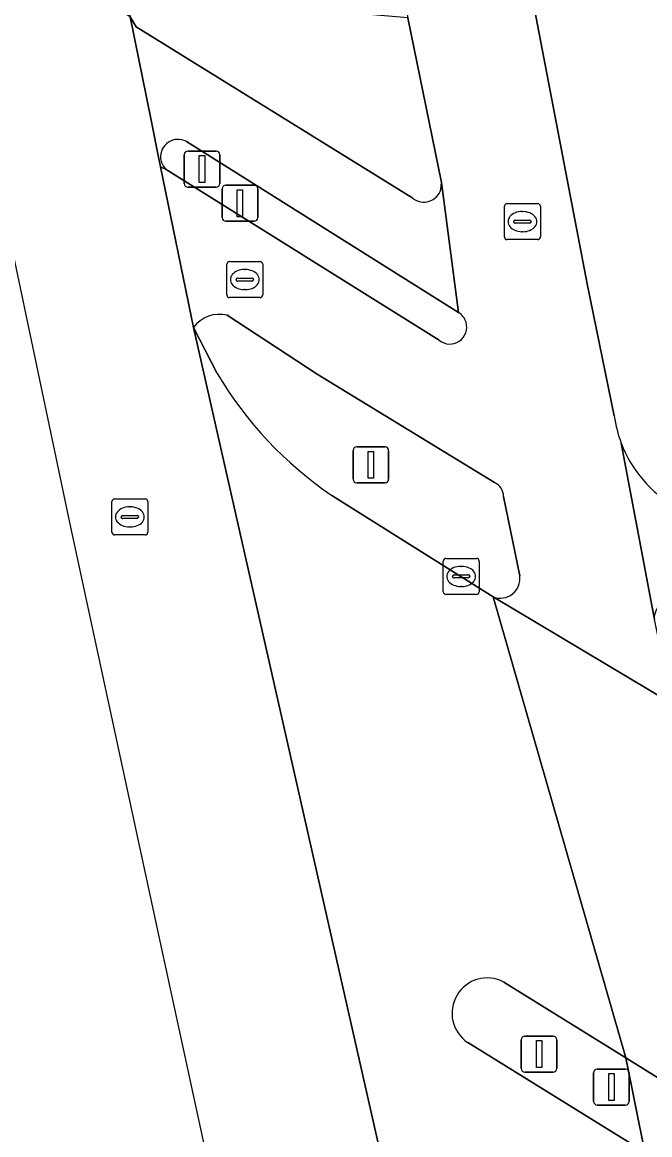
# Model space of a CAD drawing. Extents: x 163008 to 163854, y 382777 to 383982.
# Drawn here: x 163125.13 to 163142.6, y 383604.45 to 383635.41 of the extents above; entities that cross this region are included whole.
import ezdxf

# ---------------------------------------------------------------- set-up
doc = ezdxf.new("R2010")
doc.units = 0
for name, color, linetype in [('IMGEO_Berm_groen', 7, 'Continuous'), ('IMGEO_Brandkraan', 7, 'Continuous'), ('IMGEO_Drukknoppaal', 7, 'Continuous'), ('IMGEO_Fietspad_open', 7, 'Continuous'), ('IMGEO_Kolk', 7, 'Continuous'), ('IMGEO_Lichtmast', 7, 'Continuous'), ('IMGEO_Rijbaan_lokaal_gesloten', 7, 'Continuous'), ('IMGEO_Rijbaan_regionaal_gesloten', 7, 'Continuous'), ('IMGEO_Rioolput', 7, 'Continuous'), ('IMGEO_Verkeerseiland_open', 7, 'Continuous'), ('IMGEO_Verkeersregelinstallatiepaal', 7, 'Continuous'), ('IMGEO_Voetpad_open', 7, 'Continuous')]:
    doc.layers.add(name, color=color, linetype=linetype)

msp = doc.modelspace()

# ---------------------------------------------------------------- linework, layer by layer
at = {"layer": 'IMGEO_Berm_groen'}
for points in [[(163136.785, 383630.758), (163136.803, 383630.948), (163135.865, 383635.53), (163134.238, 383635.67), (163132.962, 383639.024), (163132.275, 383638.887), (163131.741, 383641.272), (163132.489, 383641.432), (163127.806, 383664.072)], [(163127.351, 383638.961), (163128.13, 383635.558), (163128.302, 383635.284), (163136.003, 383630.509)]]:
    msp.add_lwpolyline(points, dxfattribs=at)
msp.add_arc((163136.31, 383630.898), 0.496, 231.758, 343.5665, dxfattribs=at)
at = {"layer": 'IMGEO_Brandkraan'}
for p, q in [((163138.554, 383629.433), (163138.554, 383630.285)), ((163138.629, 383630.359), (163139.481, 383630.359)), ((163139.555, 383630.285), (163139.555, 383629.433)), ((163138.813, 383629.853), (163138.813, 383629.865)), ((163138.856, 383629.902), (163139.254, 383629.902)), ((163139.042, 383630.139), (163139.067, 383630.139)), ((163139.297, 383629.865), (163139.297, 383629.853)), ((163139.251, 383629.816), (163138.853, 383629.816)), ((163139.065, 383629.579), (163139.04, 383629.579)), ((163139.481, 383629.359), (163138.629, 383629.359))]:
    msp.add_line(p, q, dxfattribs=at)
for points in [[(163138.554, 383629.433), (163138.554, 383630.285)], [(163138.629, 383630.359), (163139.481, 383630.359)], [(163139.555, 383630.285), (163139.555, 383629.433)], [(163139.481, 383629.359), (163138.629, 383629.359)]]:
    msp.add_lwpolyline(points, dxfattribs=at)
for centre, radius, start, end in [((163138.631, 383630.283), 0.0765, 91.552, 178.448), ((163138.631, 383630.283), 0.0765, 91.552, 178.448), ((163139.479, 383630.283), 0.0765, 1.552, 88.448), ((163139.479, 383630.283), 0.0765, 1.552, 88.448), ((163138.853, 383629.862), 0.0403, 85.8775, 175.7526), ((163138.85, 383629.852), 0.0366, 178.938, 274.7102), ((163139.254, 383629.859), 0.043, 264.8664, 352.4533), ((163139.258, 383629.864), 0.0386, 1.7309, 96.639), ((163138.631, 383629.435), 0.0765, 181.552, 268.448), ((163138.631, 383629.435), 0.0765, 181.552, 268.448), ((163139.479, 383629.435), 0.0765, 271.552, 358.448), ((163139.479, 383629.435), 0.0765, 271.552, 358.448)]:
    msp.add_arc(centre, radius, start, end, dxfattribs=at)
for centre, major_axis, ratio, start_param, end_param in [((163139.041, 383629.859), (-0.387, 0.002), 0.722429, 4.712389, 7.853982), ((163139.066, 383629.859), (-0.39, 0.002), 0.717154, 1.570796, 4.712389)]:
    msp.add_ellipse(centre, major_axis=major_axis, ratio=ratio, start_param=start_param, end_param=end_param, dxfattribs=at)
at = {"layer": 'IMGEO_Drukknoppaal'}
for p, q in [((163130.795, 383630.871), (163131.585, 383630.871)), ((163131.585, 383630.871), (163130.795, 383630.871)), ((163130.695, 383629.971), (163130.695, 383630.771)), ((163130.695, 383630.771), (163130.695, 383629.971)), ((163131.685, 383630.771), (163131.685, 383629.971)), ((163131.685, 383629.971), (163131.685, 383630.771)), ((163131.585, 383629.871), (163130.795, 383629.871)), ((163130.795, 383629.871), (163131.585, 383629.871))]:
    msp.add_line(p, q, dxfattribs=at)
msp.add_lwpolyline([(163131.115, 383630.746), (163131.265, 383630.746), (163131.265, 383629.996), (163131.115, 383629.996), (163131.115, 383630.746)], dxfattribs=at)
for centre, start, end in [((163130.795, 383630.771), 90, 180), ((163130.795, 383630.771), 90, 180), ((163131.585, 383630.771), 0, 90), ((163131.585, 383630.771), 360, 90), ((163130.795, 383629.971), 180, 270), ((163130.795, 383629.971), 180, 270), ((163131.585, 383629.971), 270, 0), ((163131.585, 383629.971), 270, 0)]:
    msp.add_arc(centre, 0.1, start, end, dxfattribs=at)
at = {"layer": 'IMGEO_Fietspad_open'}
for points in [[(163133.616, 383670.772), (163129.367, 383666.746), (163129.662, 383665.369), (163129.76, 383664.91), (163134.679, 383641.902), (163135.064, 383639.444), (163135.865, 383635.53), (163136.803, 383630.948), (163137.278, 383627.327)], [(163140.87, 383628.079), (163138.518, 383640.326), (163133.93, 383662.62), (163132.87, 383667.8)], [(163136.735, 383626.557), (163129.137, 383631.305), (163128.98, 383631.388), (163129.893, 383626.912)], [(163141.612, 383624.451), (163140.87, 383628.079)], [(163130.835, 383627.254), (163133.341, 383625.618), (163138.281, 383622.596)], [(163138.241, 383619.414), (163143.218, 383616.452), (163142.752, 383618.705), (163142.736, 383618.787), (163141.806, 383623.695)], [(163141.806, 383623.695), (163142.736, 383618.787), (163142.735, 383618.872), (163142.748, 383618.955), (163142.775, 383619.035), (163142.815, 383619.109), (163142.886, 383619.178), (163142.931, 383619.23), (163143.003, 383619.274), (163143.081, 383619.305), (163143.164, 383619.322), (163143.248, 383619.325), (163143.332, 383619.313), (163143.486, 383619.248), (163143.689, 383619.117), (163143.912, 383618.973), (163146.76, 383617.134), (163147.183, 383616.861), (163147.296, 383616.831), (163147.449, 383616.747), (163160.927, 383608.004)], [(163138.527, 383622.211), (163138.981, 383620.004)]]:
    msp.add_lwpolyline(points, dxfattribs=at)
msp.add_lwpolyline([(163146.595, 383601.415), (163145.987, 383604.063), (163141.935, 383606.587), (163142.464, 383603.967)], close=True, dxfattribs=at)
for centre, radius, start, end in [((163130.62, 383626.379), 0.901, 76.1703, 143.7373), ((163137.032, 383626.924), 0.472, 230.9912, 16.7764), ((163137.039, 383626.929), 0.464, 16.3532, 58.9497), ((163145.077, 383624.937), 3.499, 187.9882, 200.7965), ((163145.051, 383624.928), 3.471, 200.8012, 240.3167), ((163138.112, 383622.217), 0.415, 359.1805, 65.9734), ((163138.432, 383619.934), 0.554, 249.8606, 7.27)]:
    msp.add_arc(centre, radius, start, end, dxfattribs=at)
at = {"layer": 'IMGEO_Kolk'}
for p, q in [((163136.849, 383619.561), (163136.849, 383620.413)), ((163136.924, 383620.487), (163137.776, 383620.487)), ((163137.337, 383620.267), (163137.362, 383620.267)), ((163137.85, 383620.413), (163137.85, 383619.561)), ((163137.108, 383619.981), (163137.108, 383619.993)), ((163137.546, 383619.944), (163137.148, 383619.944)), ((163137.151, 383620.03), (163137.549, 383620.03)), ((163137.592, 383619.993), (163137.592, 383619.981)), ((163137.36, 383619.707), (163137.335, 383619.707)), ((163137.776, 383619.487), (163136.924, 383619.487))]:
    msp.add_line(p, q, dxfattribs=at)
for points in [[(163136.849, 383619.561), (163136.849, 383620.413)], [(163136.924, 383620.487), (163137.776, 383620.487)], [(163137.85, 383620.413), (163137.85, 383619.561)], [(163137.776, 383619.487), (163136.924, 383619.487)]]:
    msp.add_lwpolyline(points, dxfattribs=at)
for centre, radius, start, end in [((163136.926, 383620.411), 0.0765, 91.552, 178.448), ((163136.926, 383620.411), 0.0765, 91.552, 178.448), ((163137.774, 383620.411), 0.0765, 1.552, 88.448), ((163137.774, 383620.411), 0.0765, 1.552, 88.448), ((163137.148, 383619.99), 0.0403, 85.8775, 175.7526), ((163137.145, 383619.98), 0.0366, 178.938, 274.7102), ((163137.549, 383619.987), 0.043, 264.8664, 352.4533), ((163137.553, 383619.992), 0.0386, 1.7309, 96.639), ((163136.926, 383619.563), 0.0765, 181.552, 268.448), ((163136.926, 383619.563), 0.0765, 181.552, 268.448), ((163137.774, 383619.563), 0.0765, 271.552, 358.448), ((163137.774, 383619.563), 0.0765, 271.552, 358.448)]:
    msp.add_arc(centre, radius, start, end, dxfattribs=at)
for centre, major_axis, ratio, start_param, end_param in [((163137.336, 383619.987), (-0.387, 0.002), 0.722429, 4.712389, 7.853982), ((163137.361, 383619.987), (-0.39, 0.002), 0.717154, 1.570796, 4.712389)]:
    msp.add_ellipse(centre, major_axis=major_axis, ratio=ratio, start_param=start_param, end_param=end_param, dxfattribs=at)
at = {"layer": 'IMGEO_Lichtmast'}
for p, q in [((163134.34, 383622.692), (163134.34, 383623.492)), ((163134.34, 383623.492), (163134.34, 383622.692)), ((163134.44, 383623.592), (163135.23, 383623.592)), ((163135.23, 383623.592), (163134.44, 383623.592)), ((163135.33, 383623.492), (163135.33, 383622.692)), ((163135.33, 383622.692), (163135.33, 383623.492)), ((163135.23, 383622.592), (163134.44, 383622.592)), ((163134.44, 383622.592), (163135.23, 383622.592)), ((163141.037, 383605.377), (163141.037, 383606.177)), ((163141.037, 383606.177), (163141.037, 383605.377)), ((163141.137, 383606.277), (163141.927, 383606.277)), ((163141.927, 383606.277), (163141.137, 383606.277)), ((163142.027, 383606.177), (163142.027, 383605.377)), ((163142.027, 383605.377), (163142.027, 383606.177)), ((163141.927, 383605.277), (163141.137, 383605.277)), ((163141.137, 383605.277), (163141.927, 383605.277))]:
    msp.add_line(p, q, dxfattribs=at)
for points in [[(163134.76, 383623.467), (163134.91, 383623.467), (163134.91, 383622.717), (163134.76, 383622.717), (163134.76, 383623.467)], [(163141.457, 383606.152), (163141.607, 383606.152), (163141.607, 383605.402), (163141.457, 383605.402), (163141.457, 383606.152)]]:
    msp.add_lwpolyline(points, dxfattribs=at)
for centre, start, end in [((163134.44, 383623.492), 90, 180), ((163134.44, 383623.492), 90, 180), ((163135.23, 383623.492), 0, 90), ((163135.23, 383623.492), 360, 90), ((163134.44, 383622.692), 180, 270), ((163134.44, 383622.692), 180, 270), ((163135.23, 383622.692), 270, 0), ((163135.23, 383622.692), 270, 0), ((163141.137, 383606.177), 90, 180), ((163141.137, 383606.177), 90, 180), ((163141.927, 383606.177), 0, 90), ((163141.927, 383606.177), 360, 90), ((163141.137, 383605.377), 180, 270), ((163141.137, 383605.377), 180, 270), ((163141.927, 383605.377), 270, 0), ((163141.927, 383605.377), 270, 0)]:
    msp.add_arc(centre, 0.1, start, end, dxfattribs=at)
at = {"layer": 'IMGEO_Rijbaan_lokaal_gesloten'}
for points in [[(163130.555, 383625.629), (163129.893, 383626.912), (163135.786, 383600.895), (163135.826, 383600.741)], [(163138.241, 383619.414), (163133.748, 383622.237)], [(163138.534, 383608.698), (163141.935, 383606.587), (163138.241, 383619.414)], [(163156.493, 383608.158), (163147.428, 383613.827), (163147.194, 383613.973), (163144.456, 383615.686), (163144.337, 383615.76), (163143.482, 383616.295), (163143.218, 383616.452), (163138.241, 383619.414), (163141.935, 383606.587), (163145.987, 383604.063), (163147.203, 383603.335), (163150.412, 383601.351), (163152.93, 383599.793)], [(163137.347, 383601.846), (163143.799, 383597.833), (163142.464, 383603.967), (163137.53, 383607.019)]]:
    msp.add_lwpolyline(points, dxfattribs=at)
for centre, radius, start, end in [((163139.892, 383631.219), 10.882, 210.9099, 235.6282), ((163138.074, 383607.833), 0.979, 62.0152, 236.2281)]:
    msp.add_arc(centre, radius, start, end, dxfattribs=at)
at = {"layer": 'IMGEO_Rijbaan_regionaal_gesloten'}
msp.add_lwpolyline([(163126.442, 383621.489), (163128.888, 383610.179), (163131.535, 383597.936), (163132.69, 383592.598), (163134.503, 383591.15), (163138.661, 383587.83), (163137.366, 383593.742), (163136.416, 383598.11), (163135.826, 383600.741), (163135.786, 383600.895), (163129.893, 383626.912), (163128.98, 383631.388), (163128.935, 383631.609), (163128.706, 383632.73), (163128.13, 383635.558), (163124.134, 383638.055), (163122.773, 383638.9), (163123.886, 383633.617), (163126.442, 383621.489)], dxfattribs=at)
at = {"layer": 'IMGEO_Rioolput'}
for p, q in [((163130.825, 383627.82), (163130.825, 383628.672)), ((163130.9, 383628.746), (163131.752, 383628.746)), ((163131.826, 383628.672), (163131.826, 383627.82)), ((163131.313, 383628.526), (163131.338, 383628.526)), ((163131.084, 383628.24), (163131.084, 383628.252)), ((163131.522, 383628.203), (163131.124, 383628.203)), ((163131.127, 383628.289), (163131.525, 383628.289)), ((163131.568, 383628.252), (163131.568, 383628.24)), ((163131.752, 383627.746), (163130.9, 383627.746)), ((163131.336, 383627.966), (163131.311, 383627.966)), ((163127.7, 383622.142), (163128.552, 383622.142)), ((163127.625, 383621.216), (163127.625, 383622.068)), ((163128.113, 383621.922), (163128.138, 383621.922)), ((163128.626, 383622.068), (163128.626, 383621.216)), ((163127.884, 383621.636), (163127.884, 383621.648)), ((163128.322, 383621.599), (163127.924, 383621.599)), ((163127.927, 383621.685), (163128.325, 383621.685)), ((163128.368, 383621.648), (163128.368, 383621.636)), ((163128.136, 383621.362), (163128.111, 383621.362)), ((163128.552, 383621.142), (163127.7, 383621.142))]:
    msp.add_line(p, q, dxfattribs=at)
for points in [[(163130.825, 383627.82), (163130.825, 383628.672)], [(163130.9, 383628.746), (163131.752, 383628.746)], [(163131.826, 383628.672), (163131.826, 383627.82)], [(163131.752, 383627.746), (163130.9, 383627.746)], [(163127.7, 383622.142), (163128.552, 383622.142)], [(163127.625, 383621.216), (163127.625, 383622.068)], [(163128.626, 383622.068), (163128.626, 383621.216)], [(163128.552, 383621.142), (163127.7, 383621.142)]]:
    msp.add_lwpolyline(points, dxfattribs=at)
for centre, radius, start, end in [((163130.902, 383628.67), 0.0765, 91.552, 178.448), ((163130.902, 383628.67), 0.0765, 91.552, 178.448), ((163131.75, 383628.67), 0.0765, 1.552, 88.448), ((163131.75, 383628.67), 0.0765, 1.552, 88.448), ((163131.124, 383628.249), 0.0403, 85.8775, 175.7526), ((163131.121, 383628.239), 0.0366, 178.938, 274.7102), ((163131.525, 383628.246), 0.043, 264.8664, 352.4533), ((163131.529, 383628.251), 0.0386, 1.7309, 96.639), ((163130.902, 383627.822), 0.0765, 181.552, 268.448), ((163130.902, 383627.822), 0.0765, 181.552, 268.448), ((163131.75, 383627.822), 0.0765, 271.552, 358.448), ((163131.75, 383627.822), 0.0765, 271.552, 358.448), ((163127.702, 383622.066), 0.0765, 91.552, 178.448), ((163127.702, 383622.066), 0.0765, 91.552, 178.448), ((163128.55, 383622.066), 0.0765, 1.552, 88.448), ((163128.55, 383622.066), 0.0765, 1.552, 88.448), ((163127.924, 383621.645), 0.0403, 85.8775, 175.7526), ((163127.921, 383621.635), 0.0366, 178.938, 274.7102), ((163128.325, 383621.642), 0.043, 264.8664, 352.4533), ((163128.329, 383621.647), 0.0386, 1.7309, 96.639), ((163127.702, 383621.218), 0.0765, 181.552, 268.448), ((163127.702, 383621.218), 0.0765, 181.552, 268.448), ((163128.55, 383621.218), 0.0765, 271.552, 358.448), ((163128.55, 383621.218), 0.0765, 271.552, 358.448)]:
    msp.add_arc(centre, radius, start, end, dxfattribs=at)
for centre, major_axis, ratio, start_param, end_param in [((163131.312, 383628.246), (-0.387, 0.002), 0.722429, 4.712389, 7.853982), ((163131.337, 383628.246), (-0.39, 0.002), 0.717154, 1.570796, 4.712389), ((163128.112, 383621.642), (-0.387, 0.002), 0.722429, 4.712389, 7.853982), ((163128.137, 383621.642), (-0.39, 0.002), 0.717154, 1.570796, 4.712389)]:
    msp.add_ellipse(centre, major_axis=major_axis, ratio=ratio, start_param=start_param, end_param=end_param, dxfattribs=at)
at = {"layer": 'IMGEO_Verkeerseiland_open'}
for points in [[(163137.278, 383627.327), (163129.699, 383632.089)], [(163129.137, 383631.305), (163136.735, 383626.557)], [(163138.281, 383622.596), (163133.341, 383625.618), (163130.835, 383627.254)], [(163129.893, 383626.912), (163130.555, 383625.629)], [(163133.748, 383622.237), (163138.241, 383619.414)], [(163138.981, 383620.004), (163138.527, 383622.211)], [(163137.53, 383607.019), (163142.464, 383603.967), (163141.935, 383606.587), (163138.534, 383608.698)]]:
    msp.add_lwpolyline(points, dxfattribs=at)
for centre, radius, start, end in [((163129.465, 383631.664), 0.485, 61.1522, 185.6729), ((163129.456, 383631.658), 0.476, 185.0649, 227.9177), ((163130.62, 383626.379), 0.901, 76.1703, 143.7373), ((163137.032, 383626.924), 0.472, 230.9912, 16.7764), ((163137.039, 383626.929), 0.464, 16.3532, 58.9497), ((163139.892, 383631.219), 10.882, 210.9099, 235.6282), ((163138.112, 383622.217), 0.415, 359.1805, 65.9734), ((163138.432, 383619.934), 0.554, 249.8606, 7.27), ((163138.074, 383607.833), 0.979, 62.0152, 236.2281)]:
    msp.add_arc(centre, radius, start, end, dxfattribs=at)
at = {"layer": 'IMGEO_Verkeersregelinstallatiepaal'}
for p, q in [((163129.639, 383630.921), (163129.639, 383631.721)), ((163129.639, 383631.721), (163129.639, 383630.921)), ((163129.739, 383631.821), (163130.529, 383631.821)), ((163130.529, 383631.821), (163129.739, 383631.821)), ((163130.629, 383631.721), (163130.629, 383630.921)), ((163130.629, 383630.921), (163130.629, 383631.721)), ((163130.529, 383630.821), (163129.739, 383630.821)), ((163129.739, 383630.821), (163130.529, 383630.821)), ((163139.022, 383606.294), (163139.022, 383607.094)), ((163139.022, 383607.094), (163139.022, 383606.294)), ((163139.122, 383607.194), (163139.912, 383607.194)), ((163139.912, 383607.194), (163139.122, 383607.194)), ((163140.012, 383607.094), (163140.012, 383606.294)), ((163140.012, 383606.294), (163140.012, 383607.094)), ((163139.912, 383606.194), (163139.122, 383606.194)), ((163139.122, 383606.194), (163139.912, 383606.194))]:
    msp.add_line(p, q, dxfattribs=at)
for points in [[(163130.059, 383631.696), (163130.209, 383631.696), (163130.209, 383630.946), (163130.059, 383630.946), (163130.059, 383631.696)], [(163139.442, 383607.069), (163139.592, 383607.069), (163139.592, 383606.319), (163139.442, 383606.319), (163139.442, 383607.069)]]:
    msp.add_lwpolyline(points, dxfattribs=at)
for centre, start, end in [((163129.739, 383631.721), 90, 180), ((163129.739, 383631.721), 90, 180), ((163130.529, 383631.721), 0, 90), ((163130.529, 383631.721), 360, 90), ((163129.739, 383630.921), 180, 270), ((163129.739, 383630.921), 180, 270), ((163130.529, 383630.921), 270, 0), ((163130.529, 383630.921), 270, 0), ((163139.122, 383607.094), 90, 180), ((163139.122, 383607.094), 90, 180), ((163139.912, 383607.094), 0, 90), ((163139.912, 383607.094), 360, 90), ((163139.122, 383606.294), 180, 270), ((163139.122, 383606.294), 180, 270), ((163139.912, 383606.294), 270, 0), ((163139.912, 383606.294), 270, 0)]:
    msp.add_arc(centre, 0.1, start, end, dxfattribs=at)
at = {"layer": 'IMGEO_Voetpad_open'}
for points in [[(163132.87, 383667.8), (163133.93, 383662.62), (163138.518, 383640.326), (163140.87, 383628.079), (163141.612, 383624.451)], [(163128.302, 383635.284), (163128.13, 383635.558), (163128.706, 383632.73), (163128.935, 383631.609), (163128.98, 383631.388), (163129.137, 383631.305)], [(163136.003, 383630.509), (163128.302, 383635.284)], [(163129.699, 383632.089), (163137.278, 383627.327), (163136.803, 383630.948), (163136.785, 383630.758)]]:
    msp.add_lwpolyline(points, dxfattribs=at)
for centre, radius, start, end in [((163129.465, 383631.664), 0.485, 61.1522, 185.6729), ((163129.456, 383631.658), 0.476, 185.0649, 227.9177), ((163136.31, 383630.898), 0.496, 231.758, 343.5665), ((163145.077, 383624.937), 3.499, 187.9882, 200.7965), ((163145.051, 383624.928), 3.471, 200.8012, 240.3167)]:
    msp.add_arc(centre, radius, start, end, dxfattribs=at)

doc.saveas('drawing.dxf')
